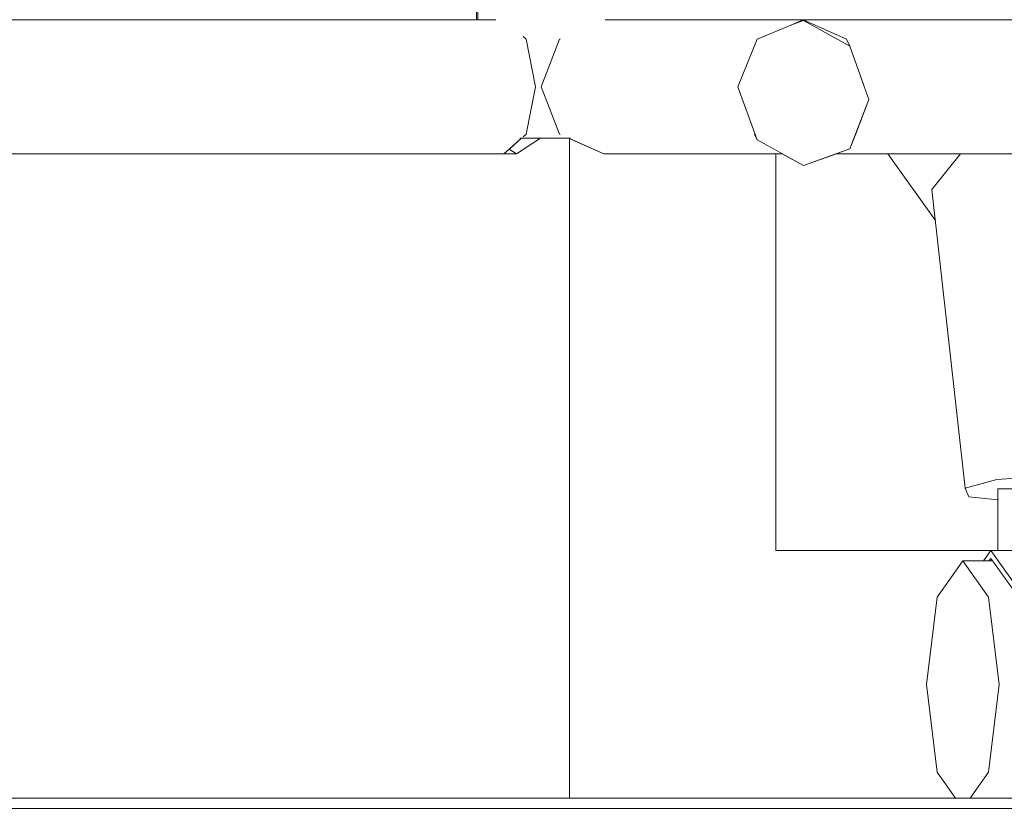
# Model space of a CAD drawing. Header units: millimetres. Extents: x -30280 to 100171, y -17460 to 4378.
# Tile 258 of 281: x 80274 to 80465, y -9810 to -9657. Entities that reach past the tile are written whole.
import ezdxf

# ---------------------------------------------------------------- set-up
doc = ezdxf.new("R2010")
doc.units = ezdxf.units.MM
doc.header["$MEASUREMENT"] = 0
doc.linetypes.add('Wipeout_Contour', pattern=[1000, 0, -1000])
for name, color, linetype in [('Nuevo_08_E_Envans secs', 7, 'Continuous'), ('Nuevo_09_EI_Mobiliari general', 7, 'Continuous'), ('Nuevo_14_PAV_Soft Light Grey 0554', 7, 'Continuous'), ('Nuevo_Ventanas Archicad', 7, 'Continuous')]:
    doc.layers.add(name, color=color, linetype=linetype)
for name, color, linetype, lineweight in [('Nuevo_08_E_Envans secs_Pluma_Nº__47', 7, 'Continuous', 20), ('Nuevo_09_EI_Mobiliari general_Pluma_Nº__1', 7, 'Continuous', 5), ('Nuevo_09_EI_Mobiliari general_Pluma_Nº__24', 252, 'Continuous', 5), ('Nuevo_14_PAV_Soft Light Grey 0554_Pluma_Nº__29', 7, 'Continuous', 20), ('Nuevo_Ventanas Archicad_Pluma_Nº__1', 7, 'Continuous', 5)]:
    doc.layers.add(name, color=color, linetype=linetype, lineweight=lineweight)

# ---------------------------------------------------------------- blocks, each defined once
blk = doc.blocks.new('Elem Sección_248_3', base_point=(91863.52, -13459.98))
at = {"color": 254, "linetype": 'Wipeout_Contour', "lineweight": 0, "ltscale": 404913.487582}
blk.add_wipeout([(80380.69, -9759.98), (80420.69, -9759.98), (80420.69, -9682.98), (80387.33, -9682.98), (80380.69, -9680.03)], dxfattribs=at).dxf.layer = 'Nuevo_Ventanas Archicad'
at = {"color": 254, "linetype": 'Wipeout_Contour', "lineweight": 0, "ltscale": 810290.619553}
blk.add_wipeout([(80420.69, -9759.98), (80380.69, -9759.98), (80380.69, -9807.98), (80455.52, -9807.98), (80451.95, -9802.95), (80449.88, -9785.98), (80451.95, -9769.01), (80456.94, -9761.98), (80460.95, -9761.98), (80462.37, -9759.98)], dxfattribs=at).dxf.layer = 'Nuevo_Ventanas Archicad'
at = {"color": 254, "linetype": 'Wipeout_Contour', "lineweight": 0, "ltscale": 3003584.623804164}
blk.add_wipeout([(81654.55, -7749.98), (80420.69, -7749.98), (80420.69, -9303.98), (80541.96, -9303.98), (80526.6, -9301.35), (80524.8, -9166.29), (80554.19, -8959.36), (80584.28, -8860.41), (80629.72, -8860.41), (80671.85, -8867.68), (80669.23, -8876.51), (80675.44, -8876.51), (80684.03, -8877.38), (80652.16, -8993.43), (80622.15, -9234.54), (80624.17, -9335.97), (80623.51, -9340.37), (80621.45, -9346.94), (80618.44, -9353.01), (80614.57, -9358.37), (80609.95, -9362.87), (80604.74, -9366.37), (80599.08, -9368.76), (80593.15, -9369.98), (80421.66, -9369.98), (80421.66, -9409.98), (80420.69, -9409.98), (80420.69, -9656.98), (80596.29, -9656.98), (80649.24, -9680.03), (80672.78, -9745.5), (80663.96, -9747.19), (80660.6, -9747.88), (80660.06, -9747.98), (80666.12, -9747.98), (80666.12, -9759.98), (81654.55, -9759.98)], dxfattribs=at).dxf.layer = 'Nuevo_Ventanas Archicad'
at = {"color": 254, "linetype": 'Wipeout_Contour', "lineweight": 0, "ltscale": 891290.470124}
blk.add_wipeout([(80420.69, -9682.98), (80420.69, -9759.98), (80463.72, -9759.98), (80463.72, -9750.1), (80458.13, -9749.55), (80457.39, -9747.88), (80451.62, -9695.93), (80442.43, -9682.98), (80432.42, -9682.98), (80426.04, -9685.27), (80421.91, -9682.98)], dxfattribs=at).dxf.layer = 'Nuevo_Ventanas Archicad'
at = {"layer": 'Nuevo_Ventanas Archicad_Pluma_Nº__1', "color": 7, "linetype": 'Continuous', "lineweight": 5}
for p, q in [((80420.69, -9759.98), (80420.69, -9682.98)), ((80462.37, -9759.98), (80420.69, -9759.98))]:
    blk.add_line(p, q, dxfattribs=at)
blk = doc.blocks.new('Elem Sección_290_3', base_point=(91863.52, -13459.98))
at = {"color": 254, "linetype": 'Wipeout_Contour', "lineweight": 0, "ltscale": 2986901.362339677}
blk.add_wipeout([(80380.69, -9109.98), (79580.69, -9109.98), (79580.69, -9807.98), (80112.3, -9807.98), (80102.23, -9802.95), (80096.4, -9785.98), (80102.23, -9769.01), (80103.62, -9768.31), (80103.86, -9767.59), (80119.12, -9759.98), (80132.23, -9759.98), (80134.43, -9761.07), (80136.46, -9759.98), (80136.76, -9759.98), (80136.76, -9747.98), (80136.18, -9747.88), (80130.34, -9746.2), (80150.19, -9682.92), (80152.02, -9680.03), (80198.21, -9656.98), (80362.69, -9656.98), (80362.69, -9509.98), (80372.2, -9509.98), (80372.2, -9409.98), (80345.57, -9409.98), (80345.57, -9369.98), (80220.8, -9369.98), (80200.15, -9379.98), (80152.59, -9379.98), (80152.59, -9369.98), (80158.89, -9366.98), (80145.71, -9366.98), (80129.59, -9320.87), (80152.46, -9309.96), (80160.7, -9306.41), (80172.57, -9303.98), (80380.69, -9303.98)], dxfattribs=at).dxf.layer = 'Nuevo_08_E_Envans secs'
at = {"color": 254, "linetype": 'Wipeout_Contour', "lineweight": 0, "ltscale": 1212666.904700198}
blk.add_wipeout([(80181.8, -9807.98), (80380.69, -9807.98), (80380.69, -9680.03), (80380.57, -9679.98), (80375.08, -9679.98), (80370.41, -9682.98), (80230.49, -9682.98), (80205.71, -9697.6), (80191.93, -9749.55), (80188.68, -9750.25), (80185.27, -9749.97), (80185.27, -9766.02), (80190.32, -9769.01), (80195.25, -9785.98), (80190.32, -9802.95)], dxfattribs=at).dxf.layer = 'Nuevo_08_E_Envans secs'
at = {"layer": 'Nuevo_08_E_Envans secs_Pluma_Nº__47', "color": 7, "linetype": 'Continuous', "lineweight": 20}
blk.add_line((80380.69, -9680.03), (80380.69, -9807.98), dxfattribs=at)
blk = doc.blocks.new('Elem Sección_298_3', base_point=(91863.52, -13459.98))
at = {"layer": 'Nuevo_09_EI_Mobiliari general_Pluma_Nº__1', "color": 7, "linetype": 'Continuous', "lineweight": 5}
blk.add_line((80362.69, -9656.98), (80362.69, -9509.98), dxfattribs=at)
at = {"color": 254, "linetype": 'Wipeout_Contour', "lineweight": 0, "ltscale": 405203.988336}
blk.add_wipeout([(80456.47, -9682.98), (80450.95, -9689.89), (80457.39, -9747.88), (80463.54, -9746.2), (80456.51, -9682.98)], dxfattribs=at).dxf.layer = 'Nuevo_09_EI_Mobiliari general'
at = {"color": 254, "linetype": 'Wipeout_Contour', "lineweight": 0, "ltscale": 405268.627979}
blk.add_wipeout([(80456.94, -9761.98), (80461.93, -9769.01), (80467.5, -9769.01), (80467.46, -9768.65), (80462.72, -9761.98)], dxfattribs=at).dxf.layer = 'Nuevo_09_EI_Mobiliari general'
at = {"color": 254, "linetype": 'Wipeout_Contour', "lineweight": 0, "ltscale": 324264.405596}
blk.add_wipeout([(80461.93, -9802.95), (80482.89, -9802.95), (80480.11, -9785.98), (80463.99, -9785.98)], dxfattribs=at).dxf.layer = 'Nuevo_09_EI_Mobiliari general'
at = {"color": 254, "linetype": 'Wipeout_Contour', "lineweight": 0, "ltscale": 324196.203731}
blk.add_wipeout([(80466.03, -9682.98), (80456.51, -9682.98), (80463.54, -9746.2), (80472.97, -9745.5)], dxfattribs=at).dxf.layer = 'Nuevo_09_EI_Mobiliari general'
at = {"color": 254, "linetype": 'Wipeout_Contour', "lineweight": 0, "ltscale": 324230.432554}
blk.add_wipeout([(80461.93, -9769.01), (80463.99, -9785.98), (80469.57, -9785.98), (80467.5, -9769.01)], dxfattribs=at).dxf.layer = 'Nuevo_09_EI_Mobiliari general'
at = {"color": 254, "linetype": 'Wipeout_Contour', "lineweight": 0, "ltscale": 324271.676188}
blk.add_wipeout([(80461.93, -9802.95), (80458.36, -9807.98), (80487.7, -9807.98), (80482.89, -9802.95)], dxfattribs=at).dxf.layer = 'Nuevo_09_EI_Mobiliari general'
at = {"color": 254, "linetype": 'Wipeout_Contour', "lineweight": 0, "ltscale": 243096.109529}
blk.add_wipeout([(80446.04, -9682.98), (80450.95, -9689.89), (80456.47, -9682.98)], dxfattribs=at).dxf.layer = 'Nuevo_09_EI_Mobiliari general'
at = {"color": 254, "linetype": 'Wipeout_Contour', "lineweight": 0, "ltscale": 891635.544944}
blk.add_wipeout([(80457.39, -9747.88), (80458.13, -9749.55), (80463.72, -9750.1), (80463.72, -9747.98), (80474.58, -9747.98), (80474.58, -9749.57), (80474.77, -9749.55), (80480.91, -9747.88), (80480.17, -9746.2), (80472.97, -9745.5), (80463.54, -9746.2)], dxfattribs=at).dxf.layer = 'Nuevo_09_EI_Mobiliari general'
at = {"color": 254, "linetype": 'Wipeout_Contour', "lineweight": 0, "ltscale": 729451.494038}
blk.add_wipeout([(80449.88, -9785.98), (80451.95, -9802.95), (80455.52, -9807.98), (80458.36, -9807.98), (80461.93, -9802.95), (80463.99, -9785.98), (80461.93, -9769.01), (80456.94, -9761.98), (80451.95, -9769.01)], dxfattribs=at).dxf.layer = 'Nuevo_09_EI_Mobiliari general'
at = {"layer": 'Nuevo_09_EI_Mobiliari general_Pluma_Nº__1', "color": 7, "linetype": 'Continuous', "lineweight": 5}
for p, q in [((80463.54, -9746.2), (80472.97, -9745.5)), ((80458.13, -9749.55), (80457.39, -9747.88)), ((80451.95, -9769.01), (80456.94, -9761.98)), ((80449.88, -9785.98), (80451.95, -9769.01)), ((80451.95, -9802.95), (80449.88, -9785.98)), ((80455.52, -9807.98), (80451.95, -9802.95)), ((80461.93, -9802.95), (80458.36, -9807.98))]:
    blk.add_line(p, q, dxfattribs=at)
at = {"color": 254, "linetype": 'Wipeout_Contour', "lineweight": 0, "ltscale": 324115.613376}
blk.add_wipeout([(80442.43, -9682.98), (80451.62, -9695.93), (80450.95, -9689.89), (80446.04, -9682.98)], dxfattribs=at).dxf.layer = 'Nuevo_09_EI_Mobiliari general'
at = {"color": 254, "linetype": 'Wipeout_Contour', "lineweight": 0, "ltscale": 324216.700651}
blk.add_wipeout([(80466.56, -9747.98), (80463.72, -9747.98), (80463.72, -9759.98), (80466.56, -9759.98)], dxfattribs=at).dxf.layer = 'Nuevo_09_EI_Mobiliari general'
at = {"layer": 'Nuevo_09_EI_Mobiliari general_Pluma_Nº__1', "color": 7, "linetype": 'Continuous', "lineweight": 5}
for p, q in [((80451.62, -9695.93), (80442.43, -9682.98)), ((80450.95, -9689.89), (80456.47, -9682.98)), ((80457.39, -9747.88), (80450.95, -9689.89)), ((80457.39, -9747.88), (80463.54, -9746.2)), ((80463.72, -9747.98), (80466.56, -9747.98)), ((80463.72, -9750.1), (80458.13, -9749.55))]:
    blk.add_line(p, q, dxfattribs=at)
at = {"color": 254, "linetype": 'Wipeout_Contour', "lineweight": 0, "ltscale": 405341.340015}
blk.add_wipeout([(80487.7, -9759.98), (80462.37, -9759.98), (80467.77, -9767.59), (80484.25, -9767.59), (80489.33, -9762.28)], dxfattribs=at).dxf.layer = 'Nuevo_09_EI_Mobiliari general'
at = {"color": 254, "linetype": 'Wipeout_Contour', "lineweight": 0, "ltscale": 243157.144244}
blk.add_wipeout([(80462.37, -9761.48), (80462.01, -9761.98), (80462.72, -9761.98)], dxfattribs=at).dxf.layer = 'Nuevo_09_EI_Mobiliari general'
at = {"color": 254, "linetype": 'Wipeout_Contour', "lineweight": 0, "ltscale": 648449.418373}
blk.add_wipeout([(80460.95, -9761.98), (80462.01, -9761.98), (80462.37, -9761.48), (80467.46, -9768.65), (80469.57, -9785.98), (80470.01, -9785.98), (80467.77, -9767.59), (80462.37, -9759.98)], dxfattribs=at).dxf.layer = 'Nuevo_09_EI_Mobiliari general'
at = {"layer": 'Nuevo_09_EI_Mobiliari general_Pluma_Nº__1', "color": 7, "linetype": 'Continuous', "lineweight": 5}
for p, q in [((80463.72, -9759.98), (80463.72, -9747.98)), ((80460.95, -9761.98), (80462.37, -9759.98)), ((80462.37, -9759.98), (80467.77, -9767.59)), ((80462.37, -9759.98), (80487.7, -9759.98)), ((80462.37, -9761.48), (80462.01, -9761.98)), ((80467.46, -9768.65), (80462.37, -9761.48)), ((80456.94, -9761.98), (80461.93, -9769.01)), ((80456.94, -9761.98), (80462.72, -9761.98)), ((80461.93, -9769.01), (80463.99, -9785.98)), ((80463.99, -9785.98), (80461.93, -9802.95))]:
    blk.add_line(p, q, dxfattribs=at)
blk = doc.blocks.new('Elem Sección_299_3', base_point=(91863.52, -13459.98))
at = {"color": 254, "linetype": 'Wipeout_Contour', "lineweight": 0, "ltscale": 404682.667145}
blk.add_wipeout([(80362.92, -9656.98), (80366.4, -9656.98), (80367.33, -9658.4), (80367.33, -9509.98), (80362.92, -9509.98)], dxfattribs=at).dxf.layer = 'Nuevo_09_EI_Mobiliari general'
at = {"color": 254, "linetype": 'Wipeout_Contour', "lineweight": 0, "ltscale": 243008.332249}
blk.add_wipeout([(80426.04, -9657.13), (80425.97, -9656.98), (80423.59, -9658.01)], dxfattribs=at).dxf.layer = 'Nuevo_09_EI_Mobiliari general'
at = {"color": 254, "linetype": 'Wipeout_Contour', "lineweight": 0, "ltscale": 242987.010311}
blk.add_wipeout([(80413.41, -9670.18), (80416.55, -9679.17), (80417.05, -9680.27)], dxfattribs=at).dxf.layer = 'Nuevo_09_EI_Mobiliari general'
at = {"color": 254, "linetype": 'Wipeout_Contour', "lineweight": 0, "ltscale": 405385.194018}
blk.add_wipeout([(80435.03, -9682.04), (80432.42, -9682.98), (80590.48, -9682.98), (80590.2, -9679.17), (80436.14, -9679.17)], dxfattribs=at).dxf.layer = 'Nuevo_09_EI_Mobiliari general'
at = {"color": 254, "linetype": 'Wipeout_Contour', "lineweight": 0, "ltscale": 242851.049775}
blk.add_wipeout([(80369, -9682.07), (80367.98, -9682.98), (80370.41, -9682.98)], dxfattribs=at).dxf.layer = 'Nuevo_09_EI_Mobiliari general'
at = {"layer": 'Nuevo_09_EI_Mobiliari general_Pluma_Nº__1', "color": 7, "linetype": 'Continuous', "lineweight": 5}
blk.add_line((80590.48, -9682.98), (80432.42, -9682.98), dxfattribs=at)
at = {"layer": 'Nuevo_09_EI_Mobiliari general_Pluma_Nº__24', "color": 252, "linetype": 'Continuous', "lineweight": 5}
blk.add_line((80435.03, -9682.04), (80426.04, -9685.27), dxfattribs=at)
at = {"color": 254, "linetype": 'Wipeout_Contour', "lineweight": 0, "ltscale": 1295237.094001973}
blk.add_wipeout([(80367.33, -9658.4), (80371.68, -9660.25), (80372.28, -9660.78), (80374.07, -9669.98), (80372.28, -9679.17), (80371.68, -9679.71), (80371.04, -9679.98), (80380.86, -9679.98), (80378.88, -9679.23), (80378.75, -9679.17), (80375.19, -9669.98), (80378.75, -9660.78), (80378.88, -9660.72), (80381.35, -9659.79), (80381.35, -9509.98), (80367.33, -9509.98)], dxfattribs=at).dxf.layer = 'Nuevo_09_EI_Mobiliari general'
at = {"color": 254, "linetype": 'Wipeout_Contour', "lineweight": 0, "ltscale": 324033.222188}
blk.add_wipeout([(80435.03, -9662.14), (80434.41, -9660.78), (80425.97, -9656.98), (80426.04, -9657.13)], dxfattribs=at).dxf.layer = 'Nuevo_09_EI_Mobiliari general'
at = {"color": 254, "linetype": 'Wipeout_Contour', "lineweight": 0, "ltscale": 485770.306163}
blk.add_wipeout([(80381.35, -9509.98), (80381.35, -9659.79), (80387.6, -9656.98), (80393.26, -9656.98), (80396.78, -9656.98), (80396.78, -9509.98)], dxfattribs=at).dxf.layer = 'Nuevo_09_EI_Mobiliari general'
at = {"color": 254, "linetype": 'Wipeout_Contour', "lineweight": 0, "ltscale": 485350.596104}
blk.add_wipeout([(80198.21, -9656.98), (80203.14, -9660.78), (80372.28, -9660.78), (80371.68, -9660.25), (80367.33, -9658.4), (80366.4, -9656.98)], dxfattribs=at).dxf.layer = 'Nuevo_09_EI_Mobiliari general'
at = {"color": 254, "linetype": 'Wipeout_Contour', "lineweight": 0, "ltscale": 323899.974184}
blk.add_wipeout([(80378.75, -9660.78), (80375.19, -9669.98), (80413.33, -9669.98), (80417.05, -9660.78)], dxfattribs=at).dxf.layer = 'Nuevo_09_EI_Mobiliari general'
at = {"color": 254, "linetype": 'Wipeout_Contour', "lineweight": 0, "ltscale": 405383.420743}
blk.add_wipeout([(80593.66, -9660.78), (80434.41, -9660.78), (80435.03, -9662.14), (80437.86, -9669.98), (80591.51, -9669.98)], dxfattribs=at).dxf.layer = 'Nuevo_09_EI_Mobiliari general'
at = {"color": 254, "linetype": 'Wipeout_Contour', "lineweight": 0, "ltscale": 647808.458062}
blk.add_wipeout([(80378.75, -9679.17), (80378.88, -9679.23), (80380.86, -9679.98), (80380.57, -9679.98), (80387.33, -9682.98), (80421.91, -9682.98), (80417.05, -9680.27), (80416.55, -9679.17)], dxfattribs=at).dxf.layer = 'Nuevo_09_EI_Mobiliari general'
at = {"color": 254, "linetype": 'Wipeout_Contour', "lineweight": 0, "ltscale": 323810.146738}
blk.add_wipeout([(80369, -9682.07), (80370.41, -9682.98), (80375.08, -9679.98), (80371.37, -9679.98)], dxfattribs=at).dxf.layer = 'Nuevo_09_EI_Mobiliari general'
at = {"layer": 'Nuevo_09_EI_Mobiliari general_Pluma_Nº__1', "color": 7, "linetype": 'Continuous', "lineweight": 5}
for p, q in [((80362.92, -9656.98), (80362.92, -9509.98)), ((80198.21, -9656.98), (80366.4, -9656.98)), ((80421.91, -9682.98), (80387.33, -9682.98))]:
    blk.add_line(p, q, dxfattribs=at)
at = {"layer": 'Nuevo_09_EI_Mobiliari general_Pluma_Nº__24', "color": 252, "linetype": 'Continuous', "lineweight": 5}
blk.add_line((80417.05, -9680.27), (80426.04, -9685.27), dxfattribs=at)
at = {"color": 254, "linetype": 'Wipeout_Contour', "lineweight": 0, "ltscale": 566840.765611}
blk.add_wipeout([(80378.75, -9660.78), (80417.05, -9660.78), (80423.59, -9658.01), (80425.97, -9656.98), (80387.6, -9656.98), (80381.35, -9659.79), (80378.88, -9660.72)], dxfattribs=at).dxf.layer = 'Nuevo_09_EI_Mobiliari general'
at = {"color": 254, "linetype": 'Wipeout_Contour', "lineweight": 0, "ltscale": 323474.645497}
blk.add_wipeout([(80372.28, -9660.78), (80203.14, -9660.78), (80206.44, -9669.98), (80374.07, -9669.98)], dxfattribs=at).dxf.layer = 'Nuevo_09_EI_Mobiliari general'
at = {"color": 254, "linetype": 'Wipeout_Contour', "lineweight": 0, "ltscale": 404896.147933}
blk.add_wipeout([(80375.19, -9669.98), (80378.75, -9679.17), (80416.55, -9679.17), (80413.41, -9670.18), (80413.33, -9669.98)], dxfattribs=at).dxf.layer = 'Nuevo_09_EI_Mobiliari general'
at = {"color": 254, "linetype": 'Wipeout_Contour', "lineweight": 0, "ltscale": 405391.023128}
blk.add_wipeout([(80436.14, -9679.17), (80590.2, -9679.17), (80591.51, -9669.98), (80437.86, -9669.98), (80438.75, -9672.45)], dxfattribs=at).dxf.layer = 'Nuevo_09_EI_Mobiliari general'
at = {"layer": 'Nuevo_09_EI_Mobiliari general_Pluma_Nº__1', "color": 7, "linetype": 'Continuous', "lineweight": 5}
for p, q in [((80371.68, -9660.25), (80372.28, -9660.78)), ((80375.19, -9669.98), (80378.75, -9660.78)), ((80378.75, -9660.78), (80378.88, -9660.72)), ((80378.75, -9679.17), (80375.19, -9669.98)), ((80378.88, -9679.23), (80378.75, -9679.17)), ((80417.05, -9680.27), (80416.55, -9679.17)), ((80387.33, -9682.98), (80380.57, -9679.98))]:
    blk.add_line(p, q, dxfattribs=at)
at = {"layer": 'Nuevo_09_EI_Mobiliari general_Pluma_Nº__24', "color": 252, "linetype": 'Continuous', "lineweight": 5}
for p, q in [((80417.05, -9660.78), (80413.33, -9669.98)), ((80435.03, -9662.14), (80438.75, -9672.45)), ((80438.75, -9672.45), (80435.03, -9682.04))]:
    blk.add_line(p, q, dxfattribs=at)
at = {"layer": 'Nuevo_09_EI_Mobiliari general_Pluma_Nº__24', "color": 252, "linetype": 'Continuous', "lineweight": 5, "flags": 128}
blk.add_lwpolyline([(80413.33, -9669.98), (80413.41, -9670.18), (80417.05, -9680.27)], dxfattribs=at)
at = {"color": 254, "linetype": 'Wipeout_Contour', "lineweight": 0, "ltscale": 324358.6009}
blk.add_wipeout([(80425.97, -9656.98), (80434.41, -9660.78), (80593.66, -9660.78), (80595.38, -9656.98)], dxfattribs=at).dxf.layer = 'Nuevo_09_EI_Mobiliari general'
at = {"color": 254, "linetype": 'Wipeout_Contour', "lineweight": 0, "ltscale": 323482.072823}
blk.add_wipeout([(80206.44, -9669.98), (80206.18, -9679.17), (80372.28, -9679.17), (80374.07, -9669.98)], dxfattribs=at).dxf.layer = 'Nuevo_09_EI_Mobiliari general'
at = {"layer": 'Nuevo_09_EI_Mobiliari general_Pluma_Nº__1', "color": 7, "linetype": 'Continuous', "lineweight": 5}
for p, q in [((80425.97, -9656.98), (80387.6, -9656.98)), ((80423.59, -9658.01), (80425.97, -9656.98)), ((80425.97, -9656.98), (80434.41, -9660.78)), ((80595.38, -9656.98), (80425.97, -9656.98)), ((80372.28, -9660.78), (80374.07, -9669.98)), ((80435.03, -9662.14), (80434.41, -9660.78))]:
    blk.add_line(p, q, dxfattribs=at)
at = {"layer": 'Nuevo_09_EI_Mobiliari general_Pluma_Nº__24', "color": 252, "linetype": 'Continuous', "lineweight": 5}
blk.add_line((80426.04, -9657.13), (80435.03, -9662.14), dxfattribs=at)
at = {"layer": 'Nuevo_09_EI_Mobiliari general_Pluma_Nº__24', "color": 252, "linetype": 'Continuous', "lineweight": 5, "flags": 128}
blk.add_lwpolyline([(80426.04, -9657.13), (80423.59, -9658.01), (80417.05, -9660.78)], dxfattribs=at)
at = {"color": 254, "linetype": 'Wipeout_Contour', "lineweight": 0, "ltscale": 566330.189591}
blk.add_wipeout([(80202.5, -9682.98), (80367.98, -9682.98), (80371.37, -9679.98), (80371.04, -9679.98), (80371.68, -9679.71), (80372.28, -9679.17), (80206.18, -9679.17)], dxfattribs=at).dxf.layer = 'Nuevo_09_EI_Mobiliari general'
at = {"layer": 'Nuevo_09_EI_Mobiliari general_Pluma_Nº__1', "color": 7, "linetype": 'Continuous', "lineweight": 5}
for p, q in [((80374.07, -9669.98), (80372.28, -9679.17)), ((80372.28, -9679.17), (80371.68, -9679.71)), ((80371.37, -9679.98), (80367.98, -9682.98)), ((80370.41, -9682.98), (80375.08, -9679.98)), ((80371.04, -9679.98), (80380.86, -9679.98)), ((80202.5, -9682.98), (80367.98, -9682.98)), ((80367.98, -9682.98), (80370.41, -9682.98)), ((80369, -9682.07), (80370.41, -9682.98))]:
    blk.add_line(p, q, dxfattribs=at)
blk = doc.blocks.new('Elem Sección_352_3', base_point=(91863.52, -13459.98))
at = {"layer": 'Nuevo_14_PAV_Soft Light Grey 0554_Pluma_Nº__29', "color": 7, "linetype": 'Continuous', "lineweight": 20}
for p, q in [((84708.41, -9807.98), (79580.69, -9807.98)), ((84746.41, -9809.98), (79542.69, -9809.98))]:
    blk.add_line(p, q, dxfattribs=at)

msp = doc.modelspace()

# ---------------------------------------------------------------- block references
at = {"layer": 'Nuevo_Ventanas Archicad', "lineweight": 0}
msp.add_blockref('Elem Sección_248_3', (91863.52, -13459.98), dxfattribs=at)

# ---------------------------------------------------------------- next in the draw order: block references
at = {"layer": 'Nuevo_08_E_Envans secs', "lineweight": 0}
msp.add_blockref('Elem Sección_290_3', (91863.52, -13459.98), dxfattribs=at)

# ---------------------------------------------------------------- next in the draw order: block references
at = {"layer": 'Nuevo_09_EI_Mobiliari general', "lineweight": 0}
msp.add_blockref('Elem Sección_298_3', (91863.52, -13459.98), dxfattribs=at)

# ---------------------------------------------------------------- next in the draw order: block references
msp.add_blockref('Elem Sección_299_3', (91863.52, -13459.98), dxfattribs=at)

# ---------------------------------------------------------------- next in the draw order: block references
at = {"layer": 'Nuevo_14_PAV_Soft Light Grey 0554', "lineweight": 0}
msp.add_blockref('Elem Sección_352_3', (91863.52, -13459.98), dxfattribs=at)

doc.saveas('drawing.dxf')
